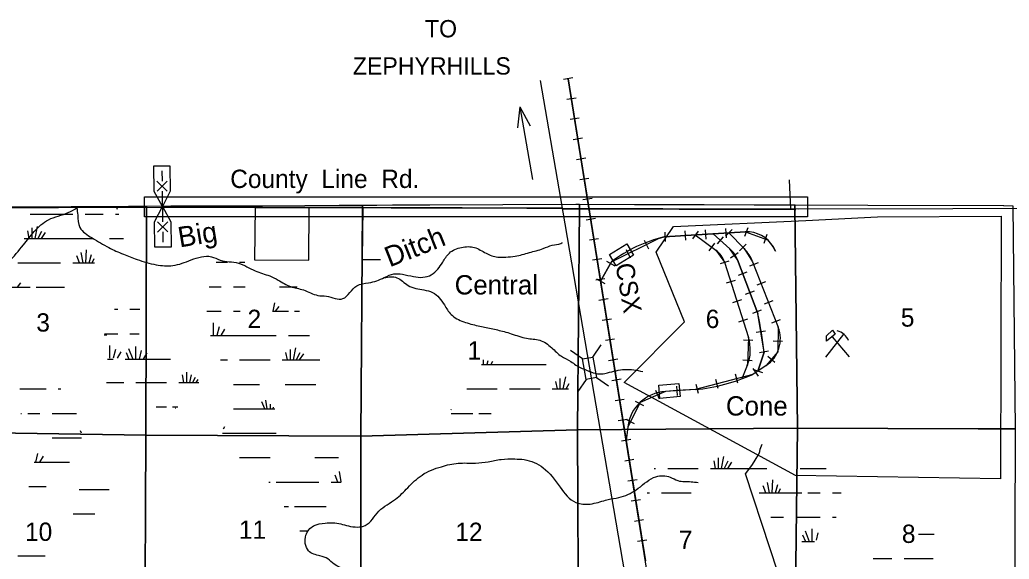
# Model space of a CAD drawing. Extents: x 380424 to 701066, y 1117407 to 1412949.
# Drawn here: x 592389 to 616717, y 1386534 to 1399790 of the extents above; entities that cross this region are included whole.
import ezdxf

# ---------------------------------------------------------------- set-up
doc = ezdxf.new("R2010")
doc.units = 0
for name, color, linetype in [('Bridges and Drawbridges State Highways', 7, 'Continuous'), ('Communities and Subdivisions Names without Post Office', 7, 'Continuous'), ('County Boundary', 7, 'Continuous'), ('Culture', 7, 'Continuous'), ('Local Roads Improved', 7, 'Continuous'), ('Local Roads Paved', 7, 'Continuous'), ('Local Roads Related Cells', 7, 'Continuous'), ('Local Roads Related Text', 7, 'Continuous'), ('Local Roads Unimproved', 7, 'Continuous'), ('Masks for Road Features', 7, 'Continuous'), ('Narrow Canals', 7, 'Continuous'), ('Narrow River Creek and Branch and Slough', 7, 'Continuous'), ('Narrow River Creek and Branch and Slough Text', 7, 'Continuous'), ('Railroad Stations', 7, 'Continuous'), ('Railroads', 7, 'Continuous'), ('Railroads Text', 7, 'Continuous'), ('Section Lines', 7, 'Continuous'), ('Section Numbers', 7, 'Continuous'), ('State Roads Related Text', 7, 'Continuous'), ('State Routes Highway Center Lines', 7, 'Continuous'), ('Strip Mining Area', 7, 'Continuous'), ('Swamps', 7, 'Continuous'), ('Township  and Range lines', 7, 'Continuous')]:
    doc.layers.add(name, color=color, linetype=linetype)

msp = doc.modelspace()

# ---------------------------------------------------------------- linework, layer by layer
at = {"layer": 'Bridges and Drawbridges State Highways'}
for p, q in [((606225, 1391457), (605927, 1391663)), ((606476, 1391503), (606682, 1391801)), ((606317, 1390954), (606111, 1390656)), ((606568, 1391000), (606866, 1390794))]:
    msp.add_line(p, q, dxfattribs=at)
msp.add_lwpolyline([(606476, 1391503), (606568, 1391000), (606317, 1390954), (606225, 1391457)], close=True, dxfattribs=at)
at = {"layer": 'County Boundary'}
msp.add_lwpolyline([(444709, 1396293), (446440, 1396285), (452102, 1396261), (457598, 1396176), (465384, 1396044), (465655, 1396044), (481571, 1395878), (501713, 1395620), (510342, 1395422), (515666, 1395275), (520926, 1395193), (525511, 1395188), (531177, 1395181), (531365, 1395181), (536977, 1395158), (542179, 1395155), (542521, 1395155), (587352, 1395146), (594829, 1395183), (611544, 1395147), (638076, 1395204)], dxfattribs=at)
at = {"layer": 'Culture'}
for p, q in [((612209, 1391502), (612647, 1392061)), ((612366, 1392003), (612779, 1391510))]:
    msp.add_line(p, q, dxfattribs=at)
msp.add_lwpolyline([(612372, 1392162), (612441, 1392063), (612226, 1391891), (612226, 1392026)], close=True, dxfattribs=at)
msp.add_arc((612376, 1391729), 431, 24.5415, 74.8304, dxfattribs=at)
at = {"layer": 'Local Roads Improved'}
msp.add_line((595895, 1395202), (605723, 1395168), dxfattribs=at)
for points in [[(598176, 1395194), (598163, 1393892), (599492, 1393883), (599501, 1395189)], [(600822, 1395185), (600808, 1393901), (601262, 1393897)]]:
    msp.add_lwpolyline(points, dxfattribs=at)
at = {"layer": 'Local Roads Paved'}
msp.add_line((605727, 1395142), (611469, 1395130), dxfattribs=at)
at = {"layer": 'Local Roads Related Cells'}
for p, q in [((595681, 1396199), (596081, 1396204)), ((595690, 1395574), (595681, 1396199)), ((596081, 1396204), (596090, 1395579)), ((595883, 1396076), (595887, 1395826)), ((596015, 1395578), (595762, 1395825)), ((596009, 1395828), (595763, 1395575)), ((595895, 1395202), (595690, 1395574)), ((595890, 1395577), (595901, 1394827)), ((596090, 1395579), (595895, 1395202)), ((595701, 1394824), (595895, 1395202)), ((595895, 1395202), (596101, 1394829)), ((595709, 1394199), (595701, 1394824)), ((596029, 1394578), (595776, 1394825)), ((596026, 1394828), (595779, 1394575)), ((596101, 1394829), (596109, 1394204)), ((595904, 1394577), (595908, 1394327)), ((596109, 1394204), (595709, 1394199))]:
    msp.add_line(p, q, dxfattribs=at)
at = {"layer": 'Local Roads Unimproved'}
msp.add_line((611348, 1395131), (611314, 1395858), dxfattribs=at)
at = {"layer": 'Masks for Road Features'}
msp.add_lwpolyline([(595459, 1395440), (611758, 1395440), (611758, 1394948), (595459, 1394948)], close=True, dxfattribs=at)
at = {"layer": 'Narrow Canals'}
msp.add_lwpolyline([(611743, 1383863), (611430, 1384994), (610232, 1388634), (610385, 1388840), (610443, 1388930), (610491, 1389009), (610533, 1389078), (610570, 1389130), (610586, 1389178), (610596, 1389241), (610644, 1389363)], dxfattribs=at)
at = {"layer": 'Narrow River Creek and Branch and Slough'}
for points in [[(584628, 1387366), (585084, 1387190), (585324, 1387160), (585547, 1387169), (585733, 1387425), (585820, 1387398), (586000, 1387231), (586356, 1387398), (586578, 1388011), (586836, 1388038), (587037, 1387985), (587322, 1388059), (587506, 1388165), (587644, 1388449), (587823, 1388529), (587876, 1388740), (588039, 1389051), (588303, 1389167), (588261, 1389410), (588298, 1389742), (588551, 1389916), (588699, 1390164), (588915, 1390439), (589095, 1390470), (589242, 1390676), (589395, 1391151), (589607, 1391304), (589786, 1391531), (590029, 1391789), (590139, 1391911), (590414, 1392132), (590630, 1392349), (590762, 1392729), (591015, 1393029), (591290, 1393193), (591538, 1393393), (591791, 1393562), (592113, 1393837), (592477, 1394259), (592746, 1394586), (593094, 1394876), (593582, 1395051), (593792, 1395169)], [(593792, 1395169), (593813, 1394992), (593865, 1394686), (594167, 1394431), (594578, 1394193), (594935, 1394029), (595272, 1393900), (595743, 1393771), (596155, 1393751), (596603, 1393889), (597099, 1393968), (597315, 1393885), (597764, 1393810), (598175, 1393620), (598534, 1393494), (598740, 1393394), (599046, 1393235), (599363, 1393151), (599719, 1393017), (599928, 1392997), (600334, 1392938), (600676, 1393256), (600967, 1393325), (601352, 1393457), (601589, 1393547), (601795, 1393536), (602069, 1393483), (602302, 1393462), (602507, 1393526), (602787, 1393832), (602951, 1394058), (603251, 1394196), (603568, 1394196), (603853, 1394053), (604143, 1393958), (604338, 1393958), (604570, 1393979), (604919, 1394069), (605256, 1394169), (605483, 1394248), (605689, 1394296), (605736, 1394318)], [(601348, 1393455), (601663, 1393452), (601938, 1393262), (602323, 1393151), (602539, 1393088), (602829, 1392782), (602993, 1392549), (603304, 1392370), (603658, 1392270), (603980, 1392206), (604296, 1392127), (604475, 1392075), (604850, 1391964), (605172, 1391916), (605467, 1391732), (605705, 1391521), (605937, 1391394), (606064, 1391304), (606274, 1391202)], [(606274, 1391202), (606702, 1391088), (606839, 1391114), (607261, 1391199), (607710, 1391146)], [(587546, 1388212), (587776, 1388117), (588087, 1387827), (588446, 1387558), (589000, 1387410), (589554, 1387246), (590092, 1386867), (590720, 1386392), (590962, 1386439), (591728, 1386291), (591954, 1386270), (592324, 1386260), (592698, 1386065), (593004, 1386001), (593194, 1385569), (593463, 1385220), (593812, 1385041), (594155, 1385115), (594387, 1385131), (594793, 1385125), (595136, 1385178), (595674, 1385263), (596033, 1385363), (596598, 1385379), (597073, 1385326), (597389, 1384930), (597458, 1384545), (597827, 1384608), (598022, 1384819), (598249, 1385004), (598561, 1385400), (598914, 1385395), (599183, 1385321), (599537, 1385221), (599800, 1385189), (600107, 1385273), (600376, 1385384), (600703, 1385606), (600734, 1385833), (600634, 1386112), (600117, 1386413), (599964, 1386540), (599769, 1386613), (599489, 1386740), (599426, 1387125), (599611, 1387352), (599895, 1387421), (600091, 1387431), (600471, 1387352), (600882, 1387363), (601220, 1387716), (601631, 1388012), (601927, 1388291), (602280, 1388603), (602755, 1388808), (603167, 1388893), (603594, 1388898), (603906, 1388930), (604222, 1388988), (604565, 1388998), (604792, 1388983), (605256, 1388782), (605673, 1388307), (606064, 1387927), (606417, 1387890), (606792, 1387985), (606923, 1388017)], [(606923, 1388017), (607177, 1388065), (607594, 1388276), (608032, 1388561), (608380, 1388550), (608570, 1388466), (608897, 1388439), (609066, 1388418)]]:
    msp.add_spline(points, degree=3, dxfattribs=at)
at = {"layer": 'Railroad Stations'}
for points in [[(607481, 1394007), (607054, 1393747), (606885, 1394024), (607312, 1394285)], [(608098, 1390809), (608596, 1390856), (608627, 1390533), (608129, 1390486)]]:
    msp.add_lwpolyline(points, close=True, dxfattribs=at)
at = {"layer": 'Railroads'}
for p, q in [((605987, 1398361), (605760, 1398325)), ((606066, 1397867), (605839, 1397831)), ((606146, 1397374), (605918, 1397337)), ((606225, 1396880), (605998, 1396844)), ((606304, 1396386), (606077, 1396350)), ((606383, 1395893), (606156, 1395856)), ((606462, 1395399), (606235, 1395362)), ((606541, 1394905), (606314, 1394869)), ((610229, 1394578), (608232, 1394454)), ((608246, 1394570), (608260, 1394341)), ((608745, 1394601), (608759, 1394372)), ((609066, 1394594), (608929, 1394409)), ((608998, 1394502), (609501, 1394132)), ((609244, 1394632), (609258, 1394403)), ((609436, 1394529), (609851, 1394160)), ((609904, 1394633), (609739, 1394473)), ((609743, 1394663), (609757, 1394434)), ((609821, 1394553), (610198, 1394168)), ((610287, 1394680), (610209, 1394463)), ((610758, 1394511), (610680, 1394294)), ((606620, 1394411), (606393, 1394375)), ((607742, 1394371), (607845, 1394165)), ((609468, 1394298), (609332, 1394113)), ((609541, 1394282), (609694, 1394454)), ((610253, 1394276), (610089, 1394115)), ((607295, 1394148), (607397, 1393942)), ((609863, 1393941), (610052, 1394071)), ((610971, 1394106), (610913, 1394208)), ((606699, 1393918), (606472, 1393881)), ((606940, 1393842), (606671, 1393367)), ((606817, 1393859), (607017, 1393745)), ((609827, 1393860), (609608, 1393791)), ((609715, 1393833), (610305, 1391984)), ((610035, 1393894), (610538, 1392576)), ((610542, 1393816), (610328, 1393732)), ((610408, 1393844), (611036, 1392238)), ((610057, 1393513), (610272, 1393595)), ((606778, 1393424), (606551, 1393388)), ((606571, 1393423), (606771, 1393310)), ((609979, 1393384), (609760, 1393314)), ((610724, 1393350), (610510, 1393266)), ((610236, 1393046), (610451, 1393128)), ((606857, 1392930), (606630, 1392894)), ((610131, 1392908), (609912, 1392838)), ((610907, 1392884), (610692, 1392801)), ((610414, 1392579), (610629, 1392661)), ((606936, 1392437), (606709, 1392400)), ((610283, 1392431), (610063, 1392361)), ((611089, 1392419), (610875, 1392335)), ((610496, 1392110), (610723, 1392147)), ((607015, 1391943), (606788, 1391906)), ((610417, 1391912), (610187, 1391921)), ((611144, 1391885), (610914, 1391889)), ((610691, 1391621), (610539, 1391159)), ((610575, 1391617), (610802, 1391653)), ((607095, 1391449), (606867, 1391413)), ((610398, 1391413), (610168, 1391422)), ((610954, 1391371), (610778, 1391519)), ((610046, 1390860), (609987, 1391083)), ((610277, 1391298), (610141, 1390966)), ((610738, 1391292), (610417, 1391077)), ((610552, 1391029), (610424, 1391221)), ((610430, 1391195), (610649, 1391123)), ((607174, 1390955), (606947, 1390919)), ((609563, 1390732), (609504, 1390954)), ((608116, 1390468), (608024, 1390679)), ((609003, 1390703), (608265, 1390658)), ((608559, 1390561), (608545, 1390790)), ((609079, 1390604), (609020, 1390826)), ((607253, 1390462), (607026, 1390425)), ((607730, 1390307), (607524, 1390410)), ((607332, 1389968), (607105, 1389932)), ((607505, 1389860), (607300, 1389964)), ((607339, 1389786), (607299, 1389448)), ((607411, 1389474), (607184, 1389438)), ((607490, 1388981), (607263, 1388944)), ((607569, 1388487), (607342, 1388451)), ((607648, 1387993), (607421, 1387957)), ((607727, 1387500), (607500, 1387463)), ((607806, 1387006), (607579, 1386969))]:
    msp.add_line(p, q, dxfattribs=at)
for points in [[(616632, 1342672), (612469, 1357868), (612200, 1359541), (610944, 1366870), (609050, 1378514), (608013, 1384988), (605874, 1398343)], [(605874, 1398343), (606823, 1392418)], [(606671, 1393367), (606940, 1393842), (608095, 1394418), (608232, 1394454), (610229, 1394578), (610776, 1394382), (610913, 1394208), (610971, 1394106)], [(609821, 1394553), (610198, 1394168), (610408, 1393844), (611036, 1392238), (611024, 1391634), (610738, 1391292), (610417, 1391077), (609003, 1390703), (608552, 1390676)], [(608998, 1394502), (609501, 1394132), (609715, 1393833), (610305, 1391984), (610278, 1391300), (610277, 1391298), (610141, 1390966)], [(610539, 1391159), (610691, 1391621), (610538, 1392576), (610035, 1393894), (609851, 1394160), (609436, 1394529)], [(606823, 1392418), (607772, 1386494)], [(608552, 1390676), (608265, 1390658), (607641, 1390388), (607339, 1389786), (607299, 1389448)]]:
    msp.add_lwpolyline(points, dxfattribs=at)
for centre, radius, start, end in [((610274, 1393846), 734, 29.5787, 93.5571), ((609054, 1391048), 3504, 103.5594, 127.1134), ((609148, 1393652), 595, 17.6845, 53.6527), ((609399, 1393652), 680, 20.8941, 48.3664), ((609509, 1393492), 966, 21.3643, 44.397), ((597866, 1390056), 12920, 6.9569, 11.2469), ((610299, 1391950), 791, 303.6891, 21.3633), ((609348, 1391679), 1004, 337.7135, 17.6835), ((608527, 1395352), 4674, 275.8351, 293.8426), ((608324, 1389668), 992, 93.4418, 173.1643)]:
    msp.add_arc(centre, radius, start, end, dxfattribs=at)
at = {"layer": 'Section Lines'}
for points in [[(600815, 1395236), (600815, 1395236), (600815, 1395162), (600778, 1389560), (600770, 1389560), (595492, 1389583), (595487, 1389584), (595508, 1395213), (595508, 1395213), (596102, 1395215), (596102, 1395215), (596102, 1395215), (599396, 1395230), (599400, 1395230), (600241, 1395234), (600736, 1395236), (600736, 1395236)], [(606154, 1395259), (606154, 1395153), (606100, 1389712), (600778, 1389560), (600815, 1395162), (600815, 1395236), (600815, 1395236), (601164, 1395238), (601551, 1395240), (602468, 1395244), (606062, 1395260), (606088, 1395260)], [(611449, 1395241), (611449, 1395241), (611448, 1395210), (611511, 1389758), (606113, 1389714), (606100, 1389712), (606154, 1395153), (606154, 1395259), (607500, 1395255), (609220, 1395249), (610446, 1395244), (611443, 1395241), (611444, 1395241), (611448, 1395241)], [(616802, 1395222), (616802, 1395222), (616866, 1389740), (616856, 1389736), (615956, 1389734), (611511, 1389758), (611448, 1395210), (611449, 1395241), (611449, 1395241), (611450, 1395241), (611451, 1395241), (613241, 1395234), (616576, 1395223), (616584, 1395223), (616584, 1395223)], [(595508, 1395213), (595508, 1395213), (595487, 1389584), (590135, 1389667), (590204, 1395184), (590204, 1395184), (591403, 1395191), (593652, 1395203), (595064, 1395211), (595369, 1395212)], [(595487, 1389584), (595487, 1389568), (595467, 1384271), (590286, 1384335), (590276, 1384335), (590276, 1384341), (590135, 1389660), (590135, 1389667)], [(606100, 1389712), (606123, 1384421), (606118, 1384421), (600777, 1384280), (600778, 1389554), (600778, 1389560)], [(611511, 1389758), (611446, 1384392), (606123, 1384421), (606100, 1389712), (606113, 1389714)], [(616866, 1389740), (616851, 1384404), (615953, 1384405), (611446, 1384392), (611511, 1389758), (615956, 1389734), (616856, 1389736)], [(600778, 1389560), (600778, 1389554), (600777, 1384280), (595474, 1384272), (595467, 1384271), (595487, 1389568), (595487, 1389584), (595492, 1389583), (600770, 1389560)]]:
    msp.add_lwpolyline(points, close=True, dxfattribs=at)
at = {"layer": 'State Roads Related Text'}
for q in [(604628, 1397136), (604996, 1395869), (604936, 1397182)]:
    msp.add_line((604680, 1397653), q, dxfattribs=at)
at = {"layer": 'State Routes Highway Center Lines'}
msp.add_lwpolyline([(605188, 1398295), (605684, 1395395), (607207, 1386487), (611894, 1359087)], dxfattribs=at)
at = {"layer": 'Strip Mining Area'}
for p, q in [((608464, 1394713), (611720, 1394855)), ((611720, 1394855), (613482, 1394950)), ((613482, 1394950), (616522, 1394966)), ((616522, 1394966), (616504, 1388508)), ((608037, 1394080), (608464, 1394713)), ((608734, 1392370), (608037, 1394080)), ((607246, 1390877), (608734, 1392370)), ((611461, 1388589), (607246, 1390877)), ((616504, 1388508), (611461, 1388589))]:
    msp.add_line(p, q, dxfattribs=at)
at = {"layer": 'Swamps'}
for p, q in [((592643, 1395017), (593693, 1395017)), ((593993, 1395017), (594443, 1395017)), ((592575, 1394603), (592613, 1394417)), ((592684, 1394676), (592684, 1394417)), ((592817, 1394712), (592758, 1394417)), ((592926, 1394591), (592832, 1394416)), ((593010, 1394567), (592911, 1394418)), ((592493, 1394417), (594193, 1394417)), ((593944, 1393817), (593897, 1394072)), ((594015, 1393817), (594032, 1394133)), ((594091, 1393817), (594150, 1394021)), ((592343, 1393817), (593393, 1393817)), ((593859, 1393817), (593793, 1393989)), ((594168, 1393817), (594217, 1393926)), ((592329, 1393217), (592412, 1393330)), ((591893, 1393217), (592643, 1393217)), ((597044, 1393231), (597344, 1393231)), ((598617, 1392631), (598660, 1392837)), ((597644, 1392631), (597808, 1392631)), ((598604, 1392631), (598994, 1392631)), ((598680, 1392631), (598763, 1392744)), ((597143, 1392342), (597143, 1392031)), ((597288, 1392245), (597234, 1392031)), ((597421, 1392185), (597331, 1392031)), ((598244, 1392031), (598694, 1392031)), ((594595, 1391787), (594595, 1391476)), ((594740, 1391690), (594686, 1391476)), ((594873, 1391630), (594783, 1391476)), ((595002, 1391615), (595073, 1391449)), ((595063, 1391712), (595166, 1391449)), ((595232, 1391760), (595232, 1391449)), ((595377, 1391664), (595323, 1391449)), ((595510, 1391603), (595420, 1391449)), ((598926, 1391617), (598964, 1391431)), ((599035, 1391690), (599035, 1391431)), ((599168, 1391726), (599109, 1391431)), ((599277, 1391605), (599183, 1391430)), ((599361, 1391581), (599262, 1391432)), ((597794, 1391431), (598244, 1391431)), ((598244, 1391431), (598544, 1391431)), ((596487, 1391134), (596487, 1390876)), ((603740, 1391317), (604880, 1391317)), ((604880, 1391317), (605330, 1391317)), ((595246, 1390876), (595696, 1390876)), ((595696, 1390876), (595996, 1390876)), ((596378, 1391062), (596415, 1390876)), ((605562, 1390903), (605599, 1390717)), ((605671, 1390975), (605671, 1390717)), ((605804, 1391012), (605745, 1390717)), ((597644, 1390831), (598244, 1390831)), ((603380, 1390717), (604130, 1390717)), ((604430, 1390717), (604880, 1390717)), ((604880, 1390717), (605180, 1390717)), ((598410, 1390232), (598344, 1390405)), ((592585, 1390117), (592885, 1390117)), ((597644, 1390231), (598244, 1390231)), ((603680, 1390117), (603980, 1390117)), ((598244, 1389631), (598694, 1389631)), ((593185, 1389517), (593785, 1389517)), ((592961, 1389070), (592872, 1388917)), ((597794, 1389031), (598244, 1389031)), ((598244, 1389031), (598544, 1389031)), ((609451, 1388952), (609488, 1388766)), ((609560, 1389024), (609560, 1388766)), ((609693, 1389061), (609634, 1388766)), ((609801, 1388940), (609707, 1388765)), ((609886, 1388916), (609787, 1388767)), ((608319, 1388766), (608769, 1388766)), ((608769, 1388766), (609069, 1388766)), ((598694, 1388431), (599744, 1388431)), ((600210, 1388431), (600144, 1388603)), ((610819, 1388166), (610773, 1388420)), ((610890, 1388166), (610907, 1388482)), ((593852, 1388248), (594302, 1388248)), ((608169, 1388166), (608769, 1388166)), ((610569, 1388166), (611619, 1388166)), ((610734, 1388166), (610669, 1388338)), ((610967, 1388166), (611025, 1388370)), ((611043, 1388166), (611092, 1388275)), ((611769, 1388166), (612069, 1388166)), ((611469, 1387566), (612069, 1387566)), ((611698, 1387229), (611801, 1386966)), ((611867, 1387277), (611867, 1386966)), ((611638, 1387132), (611709, 1386966)), ((614132, 1386550), (614582, 1386550))]:
    msp.add_line(p, q, dxfattribs=at)
for points in [[(594743, 1395017), (594822, 1395017)], [(594763, 1395182), (594783, 1395135)], [(594593, 1394417), (594938, 1394417)], [(593693, 1393817), (594229, 1393817)], [(597218, 1393831), (597494, 1393831)], [(597794, 1393831), (597919, 1393831)], [(592793, 1393217), (593487, 1393217)], [(597644, 1393231), (597934, 1393231)], [(598773, 1393231), (599212, 1393231)], [(594715, 1392676), (594796, 1392676)], [(595096, 1392676), (595343, 1392676)], [(596988, 1392631), (597344, 1392631)], [(599144, 1392631), (599267, 1392631)], [(594470, 1392076), (594796, 1392076)], [(595096, 1392076), (595324, 1392076)], [(594466, 1392049), (594533, 1392049)], [(597075, 1392035), (597077, 1392031)], [(597076, 1392031), (598244, 1392031)], [(598994, 1392031), (599516, 1392031)], [(594543, 1391449), (594683, 1391449)], [(594983, 1391449), (596091, 1391449)], [(597327, 1391431), (597494, 1391431)], [(598844, 1391431), (599763, 1391431)], [(603779, 1391432), (603779, 1391317)], [(603894, 1391411), (603870, 1391317)], [(604009, 1391389), (603967, 1391317)], [(594521, 1390876), (594946, 1390876)], [(596296, 1390876), (596790, 1390876)], [(596600, 1391069), (596561, 1390876)], [(596700, 1390997), (596635, 1390875)], [(596764, 1390951), (596714, 1390877)], [(605886, 1390841), (605819, 1390716)], [(592392, 1390717), (593035, 1390717)], [(593335, 1390717), (593400, 1390717)], [(598244, 1390831), (598282, 1390831)], [(598912, 1390831), (599667, 1390831)], [(605480, 1390717), (605881, 1390717)], [(598472, 1390231), (598439, 1390442)], [(592414, 1390117), (592435, 1390117)], [(593185, 1390117), (593782, 1390117)], [(595741, 1390276), (595996, 1390276)], [(596146, 1390276), (596272, 1390276)], [(596207, 1390249), (596219, 1390249)], [(598244, 1390231), (598659, 1390231)], [(598550, 1390231), (598552, 1390344)], [(598617, 1390231), (598626, 1390274)], [(602993, 1390202), (603004, 1390225)], [(602999, 1390117), (603530, 1390117)], [(593907, 1389632), (593884, 1389690)], [(597377, 1389631), (598244, 1389631)], [(597421, 1389785), (597388, 1389729)], [(593785, 1389517), (593903, 1389517)], [(592741, 1388917), (593614, 1388917)], [(592828, 1389131), (592775, 1388916)], [(599643, 1389031), (600226, 1389031)], [(600294, 1388434), (600248, 1388686)], [(607991, 1388766), (608019, 1388766)], [(609369, 1388766), (610759, 1388766)], [(611578, 1388766), (612213, 1388766)], [(598510, 1388431), (598544, 1388431)], [(600044, 1388431), (600292, 1388431)], [(592611, 1388317), (593035, 1388317)], [(594302, 1388248), (594587, 1388248)], [(607816, 1388166), (607869, 1388166)], [(608769, 1388166), (608900, 1388166)], [(612369, 1388166), (612583, 1388166)], [(598891, 1387831), (598994, 1387831)], [(599144, 1387831), (599924, 1387831)], [(593702, 1387648), (594231, 1387648)], [(610853, 1387566), (611169, 1387566)], [(612369, 1387566), (612459, 1387566)], [(599274, 1387231), (599455, 1387231)], [(611619, 1386966), (611928, 1386966)], [(612012, 1387180), (611967, 1387000)], [(614483, 1387150), (614582, 1387150)], [(614582, 1387150), (614871, 1387150)], [(592343, 1386617), (593015, 1386617)], [(613370, 1386550), (613832, 1386550)], [(614582, 1386550), (614846, 1386550)]]:
    msp.add_lwpolyline(points, dxfattribs=at)
at = {"layer": 'Township  and Range lines'}
for p, q in [((595508, 1395213), (596102, 1395215)), ((596102, 1395215), (599396, 1395230)), ((599396, 1395230), (599400, 1395230)), ((599400, 1395230), (600241, 1395234)), ((600241, 1395234), (600736, 1395236)), ((600736, 1395236), (600815, 1395236)), ((600815, 1395236), (601164, 1395238)), ((601164, 1395238), (601551, 1395240)), ((601551, 1395240), (602468, 1395244)), ((602468, 1395244), (606062, 1395260)), ((606062, 1395260), (606088, 1395260)), ((606088, 1395260), (606154, 1395259)), ((606154, 1395259), (607500, 1395255)), ((607500, 1395255), (609220, 1395249)), ((609220, 1395249), (610446, 1395244)), ((610446, 1395244), (611443, 1395241)), ((611443, 1395241), (611444, 1395241)), ((611444, 1395241), (611448, 1395241)), ((611448, 1395241), (611449, 1395241)), ((611449, 1395241), (611450, 1395241)), ((611450, 1395241), (611451, 1395241)), ((611451, 1395241), (613241, 1395234)), ((613241, 1395234), (616576, 1395223)), ((616576, 1395223), (616584, 1395223)), ((616584, 1395223), (616802, 1395222)), ((591403, 1395191), (593652, 1395203)), ((593652, 1395203), (595064, 1395211)), ((595064, 1395211), (595369, 1395212)), ((595369, 1395212), (595508, 1395213)), ((606154, 1395153), (606100, 1389712)), ((606100, 1389712), (606113, 1389714)), ((606113, 1389714), (606100, 1389712)), ((606100, 1389712), (606123, 1384421))]:
    msp.add_line(p, q, dxfattribs=at)

# ---------------------------------------------------------------- texts
at = {"layer": 'Communities and Subdivisions Names without Post Office'}
for s, rotation, p in [('Central', 0.001, (603082, 1393040)), ('Cone', 0.0009, (609752, 1390064))]:
    msp.add_text(s, height=475, rotation=rotation, dxfattribs=at).set_placement(p)
at = {"layer": 'Local Roads Related Text'}
msp.add_text('County  Line  Rd.', height=450, rotation=0.001, dxfattribs=at).set_placement((597563, 1395657))
at = {"layer": 'Narrow River Creek and Branch and Slough Text'}
for s, rotation, p in [('Big', 9.3777, (596321, 1394194)), ('Ditch', 21.6212, (601483, 1393704))]:
    msp.add_text(s, height=500, rotation=rotation, dxfattribs=at).set_placement(p)
at = {"layer": 'Railroads Text'}
msp.add_text('CSX', height=450, rotation=279.7616, dxfattribs=at).set_placement((607033, 1393774))
at = {"layer": 'Section Numbers'}
for s, p in [('3', (592796, 1392128)), ('2', (597989, 1392215)), ('6', (609255, 1392215)), ('5', (614052, 1392250)), ('1', (603400, 1391441)), ('10', (592518, 1386984)), ('11', (597776, 1387035)), ('12', (603098, 1386982)), ('7', (608594, 1386786)), ('8', (614078, 1386934))]:
    msp.add_text(s, height=450, dxfattribs=at).set_placement(p)
at = {"layer": 'State Roads Related Text'}
for s, p in [('TO', (602351, 1399359)), ('ZEPHYRHILLS', (600578, 1398444))]:
    msp.add_text(s, height=425, rotation=0.001, dxfattribs=at).set_placement(p)

doc.saveas('drawing.dxf')
